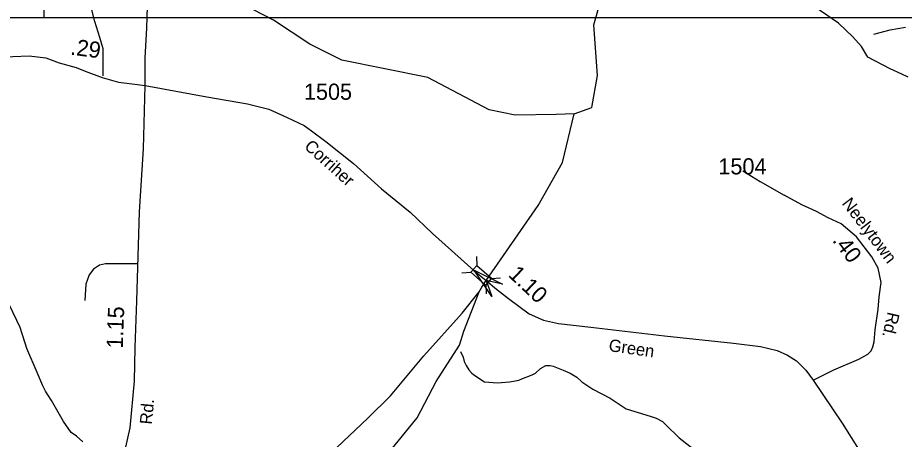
# Model space of a CAD drawing. Extents: x 1473865 to 1648260, y 639067 to 773536.
# Drawn here: x 1530604 to 1537453, y 675414 to 678674 of the extents above; entities that cross this region are included whole.
import ezdxf

# ---------------------------------------------------------------- set-up
doc = ezdxf.new("R2010")
doc.units = 0
for name, color, linetype in [('Exist Hydrographic Creek Single Shore', 7, 'Continuous'), ('Exist Hydrographic Misc Water Feature', 7, 'Continuous'), ('Exist Road Non-System Type 51', 7, 'Continuous'), ('Exist Road Secondary Mileage Hundredths English Label', 7, 'Continuous'), ('Exist Road Secondary Structure Standard Bridge Attributed CELL', 7, 'Continuous'), ('Exist Road Secondary Structure Standard Bridge CELL', 7, 'Continuous'), ('Exist Road Secondary Type 51 Attributed', 7, 'Continuous'), ('Exist Road Secondary Type 51 Label', 7, 'Continuous'), ('Exist Road Secondary Type 51 Number Label', 7, 'Continuous'), ('Map Preparation Inset Cut Line', 7, 'Continuous')]:
    doc.layers.add(name, color=color, linetype=linetype)

msp = doc.modelspace()

# ---------------------------------------------------------------- linework, layer by layer
at = {"layer": 'Exist Hydrographic Creek Single Shore'}
for points in [[(1534903.8, 677929.3), (1535038.3, 677980.1), (1535084, 678226.5), (1535055.3, 678618.2), (1535232.3, 679248.1), (1535500.3, 679902.5), (1535709.3, 680449.8), (1535753.8, 680571.3)], [(1537484.1, 678215), (1537434.5, 678238.4), (1537343.5, 678279.8), (1537172.5, 678369.4), (1537122.9, 678452.1), (1537055.3, 678526.6), (1536943.6, 678632.8), (1536667.3, 678825.3)], [(1534170, 676555.2), (1534189.6, 676589.6), (1534222.1, 676641), (1534625.3, 677222), (1534813.3, 677553), (1534903.8, 677929.3)], [(1532325.2, 674632.6), (1532425.5, 674721.4), (1532826.6, 675120.4), (1533307.6, 675577.9), (1533484, 675750.6), (1533742.1, 676058.2), (1534037.2, 676387.9), (1534170, 676555.2)]]:
    msp.add_lwpolyline(points, dxfattribs=at)
at = {"layer": 'Exist Hydrographic Misc Water Feature'}
for points in [[(1534903.8, 677929.3), (1534764.2, 677924.2), (1534447, 677919.1), (1534246.6, 677962.3), (1533773.3, 678210.8), (1533108.3, 678345.7), (1532860.3, 678468.8), (1532580.3, 678655), (1532266.3, 678818.9)], [(1537083.2, 672908.5), (1536860.2, 673077.1), (1536521.3, 673215.2), (1536111.3, 673180.8), (1535912.3, 673250.5), (1535654.2, 673255.7), (1535306.3, 673403.9), (1535140.3, 673436.7), (1534802.2, 673686.4), (1534074.2, 674045.8), (1533811.2, 674251.4), (1533699.3, 674535.9), (1533440.2, 675040.1), (1533452.3, 675289.3), (1533690.2, 675579.9), (1533836.2, 675859.3), (1534016.3, 676141.3), (1534051.2, 676248.8), (1534170, 676555.2)], [(1531108, 675394), (1531056.6, 675438.5), (1531017, 675467.2), (1530956.4, 675552.2), (1530864.8, 675714), (1530818.1, 675786.4), (1530798.6, 675827), (1530754.3, 675929.6), (1530675.3, 676116.7), (1530663.8, 676148.9), (1530636.9, 676229.9), (1530621.6, 676277.8), (1530542.4, 676446.8)], [(1534024.1, 676092.6), (1534045.5, 676047.9), (1534052.9, 676015.7), (1534068.4, 675983.4), (1534089.9, 675951), (1534109.6, 675926.8), (1534127.3, 675912.5), (1534210.5, 675857.5), (1534310.4, 675849.7), (1534402.5, 675858.5), (1534434.6, 675861.9), (1534474.8, 675871), (1534499, 675880.3), (1534579.4, 675913.2), (1534603.7, 675925), (1534642.4, 675960.3), (1534684.7, 675984.1), (1534716.7, 675983.5), (1534740.6, 675978.9), (1534818.1, 675949.4), (1534871.8, 675924.5), (1534923.3, 675893.9), (1534962.8, 675857), (1535045.9, 675802), (1535181, 675732), (1535303.6, 675648.3), (1535488.7, 675592.8), (1535536.6, 675576.3), (1535584.2, 675551.5), (1535607.9, 675528.9), (1535714.3, 675425), (1535856.5, 675313)]]:
    msp.add_lwpolyline(points, dxfattribs=at)
at = {"layer": 'Exist Road Non-System Type 51'}
for points in [[(1531263.3, 678224.2), (1531263.3, 678433.7), (1531237.8, 678519.8), (1531199.6, 678644.2), (1531167.7, 678765.4), (1531170.9, 678816.4), (1531184.8, 678842.9), (1531214, 678867.3), (1531410.5, 678806.3), (1531443.3, 678801.6), (1531587.5, 678741.8)], [(1537218.1, 678547.7), (1537344.4, 678579.6), (1537463.3, 678600.6)], [(1536206.3, 677490.9), (1536339.3, 677407.6), (1536525.1, 677301.4), (1536526.2, 677300.8)], [(1531530.8, 676769.6), (1531282.4, 676769.6), (1531235.9, 676760.3), (1531189.3, 676729.2), (1531155.1, 676685.7), (1531130.3, 676614.3), (1531121, 676487)]]:
    msp.add_lwpolyline(points, dxfattribs=at)
at = {"layer": 'Exist Road Secondary Structure Standard Bridge Attributed CELL'}
msp.add_lwpolyline([(1534265.7, 676518.6), (1534130.5, 676721.5), (1534349.1, 676613.4), (1534222.1, 676641)], close=True, dxfattribs=at)
at = {"layer": 'Exist Road Secondary Structure Standard Bridge CELL'}
for p, q in [((1534147.3, 676827.3), (1534151.6, 676758.5)), ((1534036.1, 676701.2), (1534104.9, 676705.5)), ((1534264.8, 676658.3), (1534333.6, 676662.6)), ((1534219.1, 676606.5), (1534223.5, 676537.7))]:
    msp.add_line(p, q, dxfattribs=at)
msp.add_lwpolyline([(1534151.6, 676758.5), (1534265, 676658.5), (1534218.3, 676605.6), (1534104.9, 676705.5)], close=True, dxfattribs=at)
at = {"layer": 'Exist Road Secondary Type 51 Attributed'}
for points in [[(1531589.4, 678148.9), (1531587.1, 678362.5), (1531600.6, 678594), (1531605.1, 678762.7), (1531618.6, 678868.3), (1531648.3, 679013.3), (1531740, 679183.1), (1531803.7, 679252.8), (1531924.8, 679417.7), (1532079.4, 679578.7), (1532203.1, 679715.9), (1532297.5, 679821.5), (1532378.5, 679931.7), (1532432.4, 680030.6), (1532477.4, 680163.3), (1532512.4, 680319.2), (1532518.1, 680472), (1532538.3, 680834.7), (1532534.4, 681013.8)], [(1530132.6, 678317.5), (1530208.3, 678327.7), (1530408.8, 678357.8), (1530565.2, 678374.7), (1530693.2, 678380.3), (1530821, 678362.5), (1530924, 678325.3), (1531054.9, 678290), (1531123.6, 678260.4), (1531255, 678210.4), (1531382.5, 678175.9), (1531487.2, 678163), (1531589.4, 678148.9)], [(1531311.1, 673903.1), (1531280.9, 674022.9), (1531258.7, 674099.5), (1531236.6, 674164), (1531225.5, 674222.4), (1531204, 674369.7), (1531228.2, 674566), (1531312, 674841.2), (1531378.8, 675096), (1531430.8, 675318.1), (1531472.1, 675503.4), (1531505, 675862.7), (1531510, 676122.2), (1531522.9, 676483.9), (1531544.7, 677173), (1531575.9, 677661.1), (1531589.4, 678148.9)], [(1531589.4, 678148.9), (1532065.9, 678062.7), (1532378.9, 678008.7), (1532544.2, 677965.8), (1532685, 677903.1), (1532815.8, 677840.6), (1532873.6, 677798.6), (1532985.4, 677717.4), (1533198.2, 677545.6), (1533414.6, 677351.5), (1533635, 677169.4), (1533808, 677006.2), (1534126.4, 676720.1), (1534222.1, 676641)], [(1536749.3, 675871.5), (1536909.2, 675949.8), (1537102.8, 676034.1), (1537171.6, 676072.7), (1537197.5, 676096.8), (1537211.3, 676128.8), (1537221.3, 676167.8), (1537228.9, 676260.1), (1537250.7, 676420.5), (1537258.4, 676514.2), (1537273.2, 676626.8), (1537252, 676737), (1537201.8, 676824.1), (1537082.7, 676980.4), (1536965.9, 677079.3), (1536865.4, 677126.6), (1536773.8, 677174), (1536661.5, 677227.2), (1536525.5, 677301.1)], [(1534222.1, 676641), (1534303.9, 676575), (1534396.5, 676501.3), (1534556.2, 676384.2), (1534665.4, 676334.2), (1534780.8, 676310.1), (1535030.3, 676279.4), (1535601.3, 676214.2), (1536133.2, 676158), (1536343.1, 676131.4), (1536471.5, 676099.2), (1536549.9, 676063.4), (1536619.3, 676019.3), (1536693.1, 675948.4), (1536749.3, 675871.5)], [(1536749.3, 675871.5), (1536824.5, 675759.6), (1536972.3, 675538.9), (1537389.7, 674873.3), (1537595.6, 674545.4), (1537702.7, 674393.6), (1537816.4, 674263.4), (1537950.1, 674146.9), (1538076.3, 674054.5), (1538487.5, 673796.9), (1538657.2, 673677.8), (1538792, 673607.6)]]:
    msp.add_lwpolyline(points, dxfattribs=at)
at = {"layer": 'Map Preparation Inset Cut Line'}
for points in [[(1530807.2, 678673.7), (1530807.2, 722115.9), (1605695.7, 722115.9), (1605695.7, 695030), (1593323.3, 695030), (1593323.3, 678673.7), (1530807.2, 678673.7)], [(1481537.9, 640573), (1544130.8, 640573), (1544130.8, 678673.7), (1481537.9, 678673.7), (1481537.9, 640573)]]:
    msp.add_lwpolyline(points, dxfattribs=at)

# ---------------------------------------------------------------- texts
at = {"layer": 'Exist Road Secondary Mileage Hundredths English Label'}
for s, rotation, p in [('.29', 352.58358, (1531006.2, 678389.2)), ('.40', 307.31188, (1536892.8, 676949.8)), ('1.10', 316.67371, (1534386.6, 676678.8)), ('1.15', 87.95593, (1531415.2, 676114.1))]:
    msp.add_text(s, height=125, rotation=rotation, dxfattribs=at).set_placement(p)
at = {"layer": 'Exist Road Secondary Type 51 Label'}
for s, rotation, p in [('Corriher', 318.11398, (1532811.2, 677668.9)), ('Neelytown', 307.31188, (1536966.6, 677236.8)), ('Rd.', 257.24198, (1537325.7, 676403.3)), ('Green', 351.89064, (1535165.2, 676096.2)), ('Rd.', 84.77307, (1531640.4, 675525.3))]:
    msp.add_text(s, height=95, rotation=rotation, dxfattribs=at).set_placement(p)
at = {"layer": 'Exist Road Secondary Type 51 Number Label'}
for s, p in [('1505', (1532814.8, 678039.2)), ('1504', (1536016.9, 677462))]:
    msp.add_text(s, height=125, dxfattribs=at).set_placement(p)

doc.saveas('drawing.dxf')
